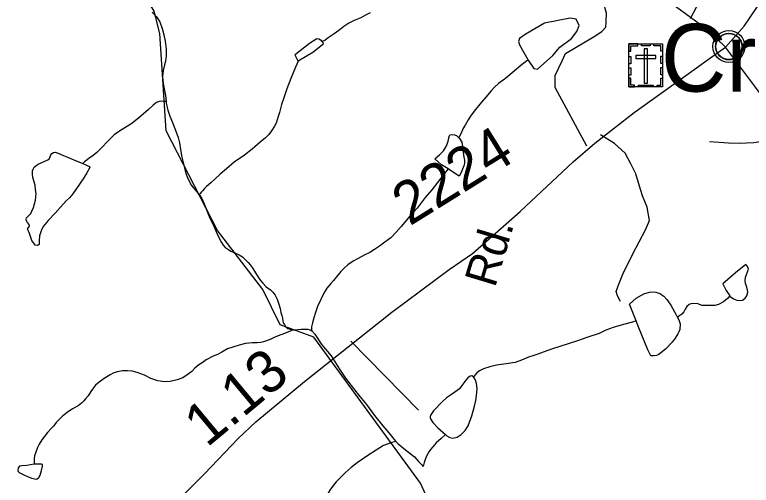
# Model space of a CAD drawing. Extents: x 2001466 to 31450019, y -30647475 to 847247.
# Drawn here: x 2164923 to 2169276, y 777679 to 780457 of the extents above; entities that cross this region are included whole.
import ezdxf

# ---------------------------------------------------------------- set-up
doc = ezdxf.new("R2010")
doc.units = 0
for name, color, linetype in [('Exist Civil Demographics Community CELL', 7, 'Continuous'), ('Exist Civil Demographics Community Label', 7, 'Continuous'), ('Exist Cultural Cemetery CELL', 7, 'Continuous'), ('Exist Hydrographic Creek Single Shore', 7, 'Continuous'), ('Exist Hydrographic Misc Water Feature', 7, 'Continuous'), ('Exist Road Non-System Type 51', 7, 'Continuous'), ('Exist Road Secondary Mileage Hundredths English Label', 7, 'Continuous'), ('Exist Road Secondary Type 51 Attributed', 7, 'Continuous'), ('Exist Road Secondary Type 51 Label', 7, 'Continuous'), ('Exist Road Secondary Type 51 Number Label', 7, 'Continuous')]:
    doc.layers.add(name, color=color, linetype=linetype)

msp = doc.modelspace()

# ---------------------------------------------------------------- linework, layer by layer
at = {"layer": 'Exist Civil Demographics Community CELL'}
msp.add_lwpolyline([(2169066.2, 780282.1), (2169067.2, 780287.7), (2169069, 780294.3), (2169071.9, 780301.5), (2169074.9, 780307.2), (2169078.2, 780312.9), (2169082, 780318.1), (2169085.9, 780322.4), (2169090.5, 780327), (2169096, 780331.6), (2169101.5, 780335.3), (2169106.3, 780338.1), (2169111.4, 780340.6), (2169116.9, 780342.9), (2169122.5, 780344.7), (2169126.8, 780345.9), (2169131.7, 780346.6), (2169135.8, 780347.3), (2169142.2, 780347.6), (2169146.6, 780347.5), (2169152.3, 780347.2), (2169157.2, 780346.5), (2169162.1, 780345.5), (2169167.1, 780344.1), (2169172.2, 780342.2), (2169178.9, 780339.2), (2169185.2, 780335.7), (2169190.2, 780332.2), (2169195.4, 780328.2), (2169198.7, 780325), (2169202.8, 780320.7), (2169206.7, 780316), (2169209.8, 780311.4), (2169212.9, 780306.4), (2169215.3, 780301.2), (2169217.4, 780296.2), (2169218.9, 780291.2), (2169220.2, 780286.6), (2169221.3, 780280.5), (2169222, 780275.8), (2169222.2, 780269.8), (2169222, 780264.1), (2169221.5, 780258.4), (2169220.5, 780252.9), (2169218.9, 780246.7), (2169217, 780240.9), (2169214.7, 780235.8), (2169211.5, 780229.8), (2169208.3, 780224.5), (2169204.8, 780219.8), (2169200.6, 780215.1), (2169195.3, 780210.1), (2169190.3, 780206), (2169185.3, 780202.5), (2169180.9, 780200), (2169174.1, 780196.8), (2169167, 780194.1), (2169161, 780192.6), (2169154.4, 780191.3), (2169150, 780190.8), (2169145.5, 780190.6), (2169139.9, 780190.6), (2169135.6, 780191), (2169130, 780191.7), (2169124.1, 780193), (2169119.5, 780194.3), (2169114.3, 780196.2), (2169109.7, 780198.2), (2169105.8, 780200.4), (2169099, 780204.5), (2169093.4, 780208.8), (2169088.5, 780213.3), (2169084.1, 780218.1), (2169080.9, 780222.1), (2169077.9, 780226.3), (2169073.8, 780233.4), (2169072.1, 780236.9), (2169070.4, 780240.9), (2169067.8, 780249.1), (2169066.2, 780256.2), (2169065.6, 780261.3), (2169065.2, 780267.7), (2169065.2, 780272.3), (2169065.7, 780278.8)], close=True, dxfattribs=at)
for centre, radius in [((2169143.9, 780269.7), 94.3), ((2169143.6, 780270), 76.7)]:
    msp.add_circle(centre, radius, dxfattribs=at)
at = {"layer": 'Exist Cultural Cemetery CELL'}
for points in [[(2168552.9, 780285.3), (2168752, 780285.3), (2168752, 780030.7), (2168552.9, 780030.7)], [(2168552.9, 780242), (2168564.2, 780242), (2168564.2, 780274.2), (2168604.8, 780274.2), (2168604.8, 780285.3), (2168552.9, 780285.3)], [(2168626.9, 780285.3), (2168678.8, 780285.3), (2168678.8, 780273.9), (2168626.9, 780273.9)], [(2168752, 780241.9), (2168740.7, 780241.9), (2168740.7, 780274.1), (2168700.1, 780274.1), (2168700.1, 780285.3), (2168752, 780285.3)], [(2168661.9, 780256), (2168643.2, 780256), (2168643.2, 780053.2), (2168661.9, 780053.2)], [(2168552.9, 780167.8), (2168552.9, 780211.1), (2168564.2, 780211.1), (2168564.2, 780167.8)], [(2168593.7, 780217.2), (2168593.7, 780198.6), (2168711.4, 780198.6), (2168711.4, 780217.2)], [(2168740.6, 780168.9), (2168740.6, 780212.2), (2168752, 780212.2), (2168752, 780168.9)], [(2168552.8, 780100.6), (2168552.8, 780143.9), (2168564.2, 780143.9), (2168564.2, 780100.6)], [(2168740.6, 780102.9), (2168740.6, 780146.3), (2168752, 780146.3), (2168752, 780102.9)], [(2168585.9, 780030.7), (2168585.9, 780042.2), (2168563.9, 780042.2), (2168563.9, 780082.6), (2168552.8, 780082.6), (2168552.8, 780030.7)], [(2168718.8, 780030.7), (2168718.8, 780042.2), (2168740.8, 780042.2), (2168740.8, 780082.6), (2168752, 780082.6), (2168752, 780030.7)], [(2168610.3, 780042.1), (2168695.2, 780042.1), (2168695.2, 780030.8), (2168610.3, 780030.8)]]:
    msp.add_lwpolyline(points, close=True, dxfattribs=at)
at = {"layer": 'Exist Hydrographic Creek Single Shore'}
msp.add_lwpolyline([(2167405.2, 777506), (2167321.2, 777691.4), (2166691.2, 778554.1), (2166491.1, 778627.1), (2166389.2, 778835.8), (2166121.2, 779182.5), (2165818.1, 779772.7), (2165781.2, 780347.5), (2165747.2, 780479.4), (2165638.3, 780662.1), (2165570.2, 780912.8), (2165584.2, 781345.6), (2165772.2, 782014.3), (2165821.2, 782062.4), (2166041.2, 783006), (2166022.2, 783380.3)], dxfattribs=at)
at = {"layer": 'Exist Hydrographic Misc Water Feature'}
for points in [[(2165735.1, 780472.2), (2165761.1, 780444.7), (2165781, 780414.5), (2165795.2, 780376.7), (2165803.8, 780338.9), (2165811.8, 780300.7), (2165818.1, 780254.8), (2165818.3, 780215), (2165814.4, 780183.1), (2165808.5, 780160.9), (2165801.1, 780128.8), (2165797.2, 780092.8), (2165799.3, 780069), (2165805.2, 780029.1), (2165813.4, 779980.9), (2165818.1, 779944.9)], [(2167024.3, 780469.5), (2166997, 780455.5), (2166968.7, 780439.4), (2166929.1, 780423.1), (2166897.1, 780406.9), (2166867.4, 780387), (2166839.5, 780364.8), (2166811.4, 780344.3), (2166775.5, 780320.2), (2166755.4, 780306.2), (2166737.8, 780300.3)], [(2167957.1, 780189.1), (2167991.5, 780139.4), (2168013.2, 780135.6), (2168103.7, 780216), (2168144.6, 780265.8), (2168213.5, 780316.9), (2168244.1, 780357.7), (2168259.4, 780394.7), (2168240.3, 780430.5), (2168205.8, 780436.9), (2168054, 780407.5), (2167939.2, 780341.1), (2167906, 780316.9), (2167900.9, 780300.3), (2167906, 780279.9)], [(2166598.2, 780183.5), (2166580.3, 780219.4), (2166582.2, 780225.3), (2166665.4, 780289.7), (2166707.6, 780317.9), (2166719.5, 780316), (2166729.2, 780310.1), (2166737.8, 780300.3)], [(2166737.8, 780300.3), (2166743.5, 780294.1), (2166745.8, 780284.1), (2166741.7, 780280.2), (2166683.9, 780233.8), (2166598.2, 780183.5)], [(2167906, 780279.9), (2167957.1, 780189.1)], [(2166598.2, 780183.5), (2166582.4, 780147.4), (2166554.7, 780081.3), (2166531.1, 780019.2), (2166513.7, 779967.1), (2166499.7, 779927), (2166488.2, 779880.8), (2166480.5, 779856.9), (2166468.6, 779816.9), (2166458.3, 779798.6), (2166440.9, 779772.8), (2166424.9, 779750.5), (2166405, 779730.3), (2166373.4, 779704.3), (2166325.4, 779664.1), (2166281.6, 779627.7), (2166219.6, 779587.6), (2166173.9, 779547.1), (2166138.2, 779515.1), (2166106.4, 779486.7), (2166084.3, 779466.8), (2166068.9, 779452.6), (2166057, 779442.6), (2166044.7, 779430.7), (2166032.6, 779418.3), (2166026.9, 779412.3), (2166018.9, 779402.1), (2166013.1, 779396.1)], [(2167957.1, 780189.1), (2167950.1, 780185.1), (2167914, 780156.9), (2167862.3, 780114.4), (2167822.7, 780080.3), (2167782.7, 780052.2), (2167758.5, 780029.9), (2167738.7, 780007.8), (2167707.3, 779971.6), (2167681.4, 779941.8), (2167645.6, 779897.3), (2167619.7, 779865.1), (2167602.1, 779837.4), (2167584.2, 779805.2), (2167572.1, 779783.1), (2167562.5, 779761), (2167554.3, 779744.8), (2167548.6, 779731.1)], [(2165818.1, 779944.9), (2165809.9, 779944.9), (2165792.1, 779946.8), (2165775.9, 779944.7), (2165761.7, 779938.8), (2165742.1, 779922.7), (2165714.4, 779898.5), (2165682.4, 779870.4), (2165656.6, 779848), (2165614.7, 779815.8), (2165572.9, 779789.6), (2165542.7, 779769.4), (2165511.2, 779747.5), (2165489, 779727.3), (2165469.5, 779707.1), (2165439.6, 779675.1), (2165407.6, 779644.6), (2165386.1, 779626.8), (2165361.7, 779608.6), (2165344.1, 779594.6), (2165335.9, 779588.5), (2165326, 779578.3)], [(2165818.1, 779944.9), (2165818.1, 779937.1), (2165821.8, 779917.1), (2165828.2, 779893), (2165840.3, 779859.2), (2165854.8, 779821.2), (2165875.1, 779769.5), (2165889.3, 779731.7), (2165897.5, 779701.6), (2165903.4, 779661.7), (2165911.4, 779615.5), (2165920, 779577.7), (2165930.1, 779535.6), (2165936, 779515.6), (2165942.4, 779499.7), (2165956.5, 779470), (2165968.4, 779449.9), (2165986.7, 779426), (2166007, 779402.3), (2166013.1, 779396.1)], [(2167484, 779546.5), (2167445.4, 779570.6), (2167405.4, 779606.2), (2167419.4, 779618.3), (2167435.2, 779632.2), (2167456.7, 779654.5), (2167472.7, 779678.4), (2167478.4, 779692.6), (2167484.8, 779710.6), (2167488.7, 779730.8), (2167492.2, 779744.4), (2167496.3, 779748.7), (2167506.3, 779750.8), (2167522.7, 779748.7), (2167534.4, 779744.9), (2167548.6, 779731.1)], [(2167548.6, 779731.1), (2167552.5, 779726.8), (2167564.8, 779705.1), (2167571.1, 779667.2), (2167573, 779645), (2167577.3, 779617.2), (2167581, 779599.2), (2167581.4, 779581.3), (2167577.5, 779565.2), (2167561.9, 779525), (2167550, 779504.9), (2167521.7, 779520.9), (2167484, 779546.5)], [(2165326, 779578.3), (2165344.3, 779570.2), (2165362.3, 779560.7), (2165366.4, 779554.8), (2165350.2, 779524.3), (2165328.5, 779488.3), (2165267.2, 779400.2), (2165247.3, 779376), (2165229.4, 779360.1), (2165191.7, 779319.5), (2165161.8, 779285.5), (2165119.9, 779241.5), (2165092.2, 779207.1), (2165078.5, 779181.3), (2165068.9, 779151.1), (2165066.8, 779121), (2165067, 779107.1), (2165066.8, 779101.1), (2165060.7, 779097.1), (2165054.9, 779095.2), (2165044.9, 779097.1), (2165039.1, 779102.8), (2165025, 779124.8), (2165012.7, 779158.8), (2165008.4, 779170.7), (2165002.2, 779182.6), (2165000.4, 779186.6), (2164998.5, 779190.5), (2165004.5, 779200.6), (2165010.4, 779208.6), (2165008.2, 779218.6), (2164997.9, 779230.7), (2164990.1, 779244.5), (2164990.1, 779250.6), (2164992, 779258.4), (2165005.7, 779272.6), (2165018, 779284.5), (2165023.8, 779296.6), (2165033.8, 779318.6), (2165045.5, 779362.7), (2165049.2, 779402.7), (2165046.9, 779422.9), (2165043, 779450.7), (2165030.7, 779496.8), (2165028.5, 779516.6), (2165028.7, 779534.8), (2165032.4, 779544.8), (2165038.7, 779556.9), (2165050, 779566.9), (2165062.5, 779574.8), (2165117.9, 779601.3), (2165128.1, 779609), (2165132, 779617.4), (2165136.1, 779629.3), (2165141.7, 779637.4), (2165151.7, 779643.2), (2165161.8, 779645.3), (2165173.9, 779641.4), (2165198.1, 779631.7), (2165271.9, 779599.9), (2165326, 779578.3)], [(2167484, 779546.5), (2167455.9, 779510.6), (2167388.2, 779424.2), (2167348.6, 779377.9), (2167301.1, 779315.8), (2167257.2, 779267.2), (2167207.8, 779207.3), (2167178.2, 779172.8), (2167146.1, 779140.8), (2167110.2, 779114.6), (2167078.6, 779090.6), (2167048.4, 779070.4), (2167020.8, 779054.3), (2166988.8, 779038), (2166952.7, 779017.9), (2166923.2, 779001.7), (2166891, 778981.4), (2166869.2, 778961.2), (2166851, 778941.2), (2166831.7, 778919), (2166807.9, 778888.9), (2166791.7, 778870.7), (2166767.9, 778842.6), (2166749.7, 778812.5), (2166732.3, 778776.6), (2166712.6, 778734.6), (2166700.5, 778698.3), (2166690.8, 778668.5), (2166682.8, 778638.4), (2166677.1, 778614.1), (2166677.1, 778596.3), (2166679.1, 778590.3)], [(2166013.1, 779396.1), (2166023.2, 779382.4), (2166033.2, 779364.3), (2166043.3, 779340.4), (2166055.4, 779310.6), (2166071.8, 779266.7), (2166100.1, 779208.9), (2166118.1, 779166.9), (2166134.7, 779131.1), (2166144.4, 779113), (2166154.6, 779097.2), (2166169, 779081.2), (2166186.8, 779071.2), (2166201, 779061.4), (2166223.1, 779051.6), (2166249.2, 779039.5), (2166269.2, 779028), (2166284.8, 779011.8), (2166303.1, 778994), (2166317, 778978.2), (2166329.5, 778958.4), (2166361.5, 778908.5), (2166375.7, 778888.5), (2166389.6, 778872.7), (2166409.7, 778850.6), (2166433.9, 778832.7), (2166448.3, 778818.8), (2166462.2, 778800.8), (2166474.3, 778777), (2166484.6, 778749.2), (2166490.9, 778723.1), (2166496.7, 778699), (2166501, 778681.3), (2166505.1, 778665.3), (2166507.1, 778649.2), (2166509.4, 778637.5), (2166517, 778627.4), (2166523.1, 778615.5), (2166537.3, 778605.3), (2166551, 778601.6), (2166567.4, 778597.5)], [(2169149.2, 778798.2), (2169151.5, 778794.2), (2169171.4, 778780.2), (2169189.6, 778772.6), (2169205.4, 778770.6), (2169223.6, 778772.7), (2169239.4, 778782.9), (2169249.3, 778796.8), (2169255, 778818.7), (2169253.2, 778830.7), (2169249.1, 778848.8), (2169240.9, 778870.7), (2169239.2, 778886.8), (2169242.5, 778906.9), (2169250.7, 778932.9), (2169258.7, 778954.8), (2169258.3, 778961), (2169254.4, 778970.9), (2169248, 778978.7), (2169244.1, 778982.6), (2169182.4, 778934.3), (2169107, 778868.2), (2169127.5, 778828.2), (2169149.2, 778798.2)], [(2168596.2, 778649.3), (2168555.8, 778748.8), (2168596, 778783.3), (2168641.5, 778809.2), (2168673.5, 778819.8), (2168691.5, 778821.5), (2168711.2, 778819.7), (2168735.4, 778812), (2168759.6, 778795.8), (2168777.4, 778776.1), (2168800, 778742.2), (2168832.4, 778684.6), (2168840.2, 778670.4)], [(2169149.2, 778798.2), (2169135.5, 778782.4), (2169111.7, 778762), (2169081.9, 778745.9), (2169059.6, 778739.9), (2169031.5, 778739.7), (2168986, 778741.3), (2168959.7, 778749.3), (2168935.5, 778753), (2168917.9, 778750.8), (2168907.9, 778747), (2168895.6, 778735.1), (2168886.1, 778718.7), (2168877.9, 778702.9), (2168865.8, 778688.9), (2168854.3, 778680.5), (2168844.5, 778672.6), (2168840.2, 778670.4)], [(2168840.2, 778670.4), (2168848.2, 778656.7), (2168856.6, 778632.7), (2168854.5, 778598.5), (2168848.6, 778584.8), (2168842.7, 778572.7), (2168826.7, 778548.4), (2168809, 778524.2), (2168769.4, 778482), (2168751.4, 778468.1), (2168729.5, 778451.9), (2168715.3, 778445.9), (2168701.4, 778443.9), (2168685.2, 778444), (2168681.5, 778443.7), (2168665.3, 778479.5), (2168608.3, 778617.5), (2168596.2, 778649.3)], [(2168596.2, 778649.3), (2168574.4, 778641.3), (2168520.5, 778628.7), (2168460.6, 778610.6), (2168416.6, 778594.1), (2168377, 778575.8), (2168311, 778553.7), (2168243.5, 778529), (2168199.4, 778517), (2168143.6, 778498.7), (2168101.4, 778484.4), (2168045.6, 778464), (2168015.5, 778454), (2167985.7, 778443.8), (2167959.7, 778435.6), (2167918.1, 778417.2), (2167879.9, 778403.1), (2167842, 778397), (2167770.4, 778388.4), (2167730, 778378.3), (2167694.2, 778366.3), (2167670.4, 778354), (2167654.4, 778341.9), (2167644.5, 778332), (2167638.6, 778323.9), (2167634.5, 778319.7)], [(2166567.4, 778597.5), (2166551.6, 778589.7), (2166517.4, 778575.4), (2166479.2, 778561.3), (2166455.4, 778551.1), (2166431.9, 778538.9), (2166393.7, 778526.8), (2166377.7, 778522.7), (2166355.6, 778520.4), (2166325.8, 778520.4), (2166287.7, 778516.1), (2166250, 778505.9), (2166212.2, 778493.8), (2166179.8, 778483.7), (2166146.2, 778465.2), (2166125.9, 778453.3), (2166092.5, 778438.9), (2166054.4, 778418.7), (2166030.4, 778402.8), (2166010.5, 778390.4), (2165986.9, 778370.5), (2165969.1, 778350.4), (2165949, 778334.4), (2165917.2, 778314.1), (2165883.1, 778301.8), (2165841.1, 778291.5), (2165809.3, 778289.4), (2165768.9, 778295.1), (2165727.1, 778309.1), (2165689.2, 778328.7), (2165646.7, 778344.4), (2165617, 778352.1), (2165588.9, 778354.4), (2165559.2, 778354), (2165531.3, 778349.7), (2165508.9, 778343.7), (2165487.4, 778331.6), (2165451.5, 778309.4), (2165421.4, 778287.2), (2165401.3, 778269.1), (2165383.6, 778247.1), (2165373.8, 778233.1), (2165357.8, 778206.7), (2165342, 778188.9), (2165329.9, 778174.9), (2165318.2, 778162.9), (2165297.9, 778148.5), (2165264.3, 778130.4), (2165232.5, 778108.1), (2165202.8, 778084.2), (2165168.9, 778049.9), (2165152.9, 778028), (2165139, 778013.5), (2165117.3, 777989.6), (2165097.6, 777965.4), (2165083.4, 777947.7), (2165067.6, 777921.3), (2165058, 777901.2), (2165048, 777875.1), (2165040.2, 777853.2), (2165037.9, 777835.2), (2165038.1, 777821), (2165038.1, 777803.2)], [(2166567.4, 778597.5), (2166575.2, 778595.9), (2166615.4, 778600), (2166641.2, 778600.1), (2166655.4, 778600), (2166669.5, 778596.2), (2166679.1, 778590.3)], [(2166679.1, 778590.3), (2166697.6, 778570.5), (2166737.8, 778508.8), (2166792.3, 778443), (2166842.2, 778365.3), (2166878.9, 778311.5), (2166925, 778249.7), (2166963.3, 778202.1), (2167001.7, 778156.1), (2167049.9, 778090.5), (2167098.5, 778030.8), (2167134.4, 777988.8), (2167164.9, 777949.4), (2167175.2, 777936.8)], [(2167634.5, 778319.7), (2167624.4, 778325.7), (2167614.2, 778323.6), (2167600.7, 778313.4), (2167588.6, 778299.5), (2167565, 778267.3), (2167550.8, 778249.2), (2167525, 778229.1), (2167499.2, 778211.2), (2167475.2, 778194.9), (2167449.5, 778170.8), (2167397.9, 778118.6), (2167381.9, 778094.6), (2167378.2, 778084.2), (2167378.2, 778076.5), (2167380, 778070.5), (2167394.2, 778050.5), (2167424.1, 778018.9), (2167468.4, 777978.9)], [(2167468.4, 777978.9), (2167476.4, 777970.8), (2167494.4, 777961.1), (2167512.5, 777957.2), (2167536.9, 777963.2), (2167560.5, 777979.6), (2167584.5, 778001.5), (2167602.3, 778029.6), (2167609.9, 778051.6), (2167624.2, 778089.6), (2167639.4, 778145.7), (2167647.2, 778179.8), (2167653.4, 778223.9), (2167656.8, 778249.8), (2167652.9, 778280), (2167647, 778300), (2167638.6, 778313.8), (2167634.5, 778319.7)], [(2167468.4, 777978.9), (2167442.8, 777954.8), (2167414.7, 777928.6), (2167394.8, 777906.4), (2167381, 777890.7), (2167367.1, 777870.5), (2167353.2, 777840.5), (2167347.6, 777824.3), (2167343.5, 777812.4), (2167337.6, 777790.1)], [(2167175.2, 777936.8), (2167151.2, 777931.1), (2167103, 777912.9), (2167059.1, 777886.6), (2167009.7, 777854.4), (2166947.8, 777812.2), (2166911.7, 777784), (2166876, 777751.6), (2166842.2, 777719.4), (2166822.3, 777699.3), (2166806.7, 777679.4), (2166784.5, 777649), (2166772.4, 777627.3), (2166762.8, 777605.3), (2166761, 777601.1)], [(2167175.2, 777936.8), (2167188.9, 777923.4), (2167211.1, 777905.4), (2167233.2, 777887.9), (2167251.2, 777873.8), (2167285.3, 777846), (2167309.5, 777820), (2167330, 777800.2), (2167337.6, 777790.1)], [(2165038.1, 777803.2), (2164994.2, 777794.8), (2164964.7, 777792.8), (2164950.8, 777790.8), (2164944.4, 777780.9), (2164942.4, 777766.6), (2164942.8, 777760.8), (2164948.5, 777754.7), (2164984.6, 777737), (2165004.7, 777729.1), (2165022.7, 777721.1), (2165050.8, 777715.3), (2165056.6, 777717.2), (2165064.8, 777725.3), (2165072.6, 777739.5), (2165080.8, 777765.5), (2165088.1, 777791.6), (2165088.1, 777801.7), (2165080.4, 777803.3), (2165038.1, 777803.2)]]:
    msp.add_lwpolyline(points, dxfattribs=at)
at = {"layer": 'Exist Road Non-System Type 51'}
msp.add_line((2167309.6, 778123), (2166908.5, 778530.4), dxfattribs=at)
for points in [[(2169099.9, 782248), (2169077.2, 781753.8), (2169080, 781489.7), (2169077.2, 781325), (2169074.3, 781217), (2169065.8, 781129), (2169057.3, 781021.1), (2169051.6, 780833.6), (2169048.8, 780731.4), (2169034.6, 780640.5), (2169014.7, 780583.7), (2168952.3, 780504.2), (2168915.4, 780433.2)], [(2168305.1, 779680.6), (2168117.7, 780027.1), (2168117.7, 780098.1), (2168137.6, 780140.7), (2168157.5, 780186.1), (2168177.3, 780228.7), (2168347.6, 780328.1), (2168393.1, 780359.3), (2168415.8, 780384.9), (2168418.6, 780416.1), (2168420.5, 780467.5), (2168402, 780529.9), (2168404.8, 780561.9), (2168409.8, 780603.7), (2168422.4, 780627.4), (2168451, 780650.7), (2168491.5, 780671.7), (2168556.2, 780704.2)], [(2168503, 778763.8), (2168485.8, 778798.3), (2168478.4, 778822.4), (2168489.2, 778856.2), (2168516.9, 778925.5), (2168575.8, 779046), (2168651.3, 779188.1), (2168674.6, 779241.6), (2168660.5, 779321.9), (2168632.2, 779388.6), (2168615.5, 779445), (2168593.3, 779517.5), (2168564.7, 779576.2), (2168530.3, 779639), (2168467.7, 779696.5), (2168384.5, 779748.7)], [(2169029.9, 779708.8), (2169141.6, 779700.1), (2169203.6, 779698.6), (2169291.7, 779702.5), (2169329.8, 779709.5), (2169388, 779718.1), (2169496.8, 779751.4)]]:
    msp.add_lwpolyline(points, dxfattribs=at)
at = {"layer": 'Exist Road Secondary Type 51 Attributed'}
for points in [[(2169124.5, 780265.3), (2169019.3, 780366.9), (2168762.4, 780554.3), (2168591.9, 780686.3), (2168352.8, 780822.4), (2168065, 780972.1), (2167610.4, 781184.7), (2167493.2, 781233.9), (2167387.5, 781266.4), (2167258.8, 781295.7), (2167043.7, 781333.4), (2166917.1, 781364.8), (2166773.8, 781414), (2166391.3, 781551.2), (2166256.3, 781602.5), (2166139.1, 781670.6), (2165956.5, 781786.8), (2165853, 781838.1), (2165755.6, 781864.3), (2165522.3, 781937.6), (2165089.6, 782085.2), (2164706.6, 782236), (2164405.3, 782353.3), (2164309.5, 782403.6)], [(2169124.5, 780265.3), (2169234.4, 780388.9), (2169382.9, 780613), (2169553.5, 780876.9), (2169660.2, 781057), (2169760.7, 781176.3), (2169926, 781325), (2170042.7, 781403.6), (2170186, 781466.4)], [(2164521.7, 776529.3), (2164751.6, 776686.3), (2164927.4, 776791), (2165040.3, 776872), (2165199.5, 776985.7), (2165401.4, 777147), (2165648.4, 777364.8), (2165815.8, 777515.6), (2166043.9, 777746), (2166243.8, 777955.4), (2166348.4, 778053.8), (2166635.1, 778292.6), (2167151, 778700.9), (2167490, 778952.2), (2167628.2, 779046.5), (2167909.6, 779295.7), (2168223.5, 779588.9), (2168351.2, 779699.9), (2168583.5, 779880), (2168875.4, 780089.4), (2169028.2, 780198.3), (2169124.5, 780265.3)], [(2171566.7, 777139.7), (2171482, 777191), (2171389.4, 777265.3), (2171301.5, 777359.6), (2171136.2, 777558.5), (2170739.6, 778050.7), (2170452.9, 778427.6), (2170031.2, 779005.6), (2169515.3, 779738.6), (2169301.8, 780029.7), (2169124.5, 780265.3)]]:
    msp.add_lwpolyline(points, dxfattribs=at)

# ---------------------------------------------------------------- texts
at = {"layer": 'Exist Civil Demographics Community Label'}
msp.add_text('Crossroads', height=400, dxfattribs=at).set_placement((2168742.5, 780003.5))
at = {"layer": 'Exist Road Secondary Mileage Hundredths English Label'}
msp.add_text('1.13', height=250, rotation=39.7843, dxfattribs=at).set_placement((2166058.6, 777897.8))
at = {"layer": 'Exist Road Secondary Type 51 Label'}
msp.add_text('Rd.', height=190, rotation=73.2175, dxfattribs=at).set_placement((2167760.9, 778840.1))
at = {"layer": 'Exist Road Secondary Type 51 Number Label'}
msp.add_text('2224', height=250, rotation=31.918, dxfattribs=at).set_placement((2167257.3, 779206.7))

doc.saveas('drawing.dxf')
